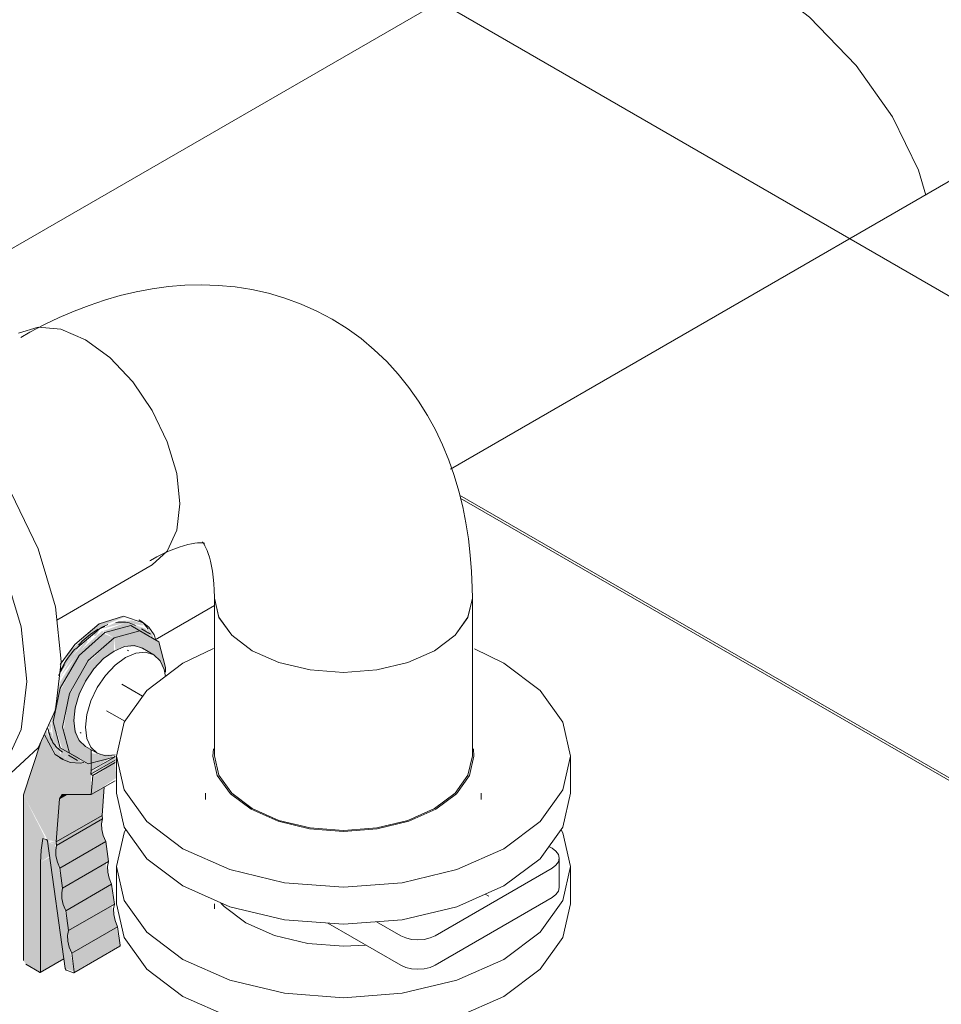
# Model space of a CAD drawing. Header units: metres. Extents: x -54598 to 1827199, y -329446 to -256744.
# Tile 278 of 474: x 203212 to 203780, y -301837 to -301230. Entities that reach past the tile are written whole.
import ezdxf

# ---------------------------------------------------------------- set-up
doc = ezdxf.new("R2010")
doc.units = ezdxf.units.M
for name, color, linetype, lineweight in [('G-ANNO-SYMB', 7, 'Continuous', 9), ('M-EQPM', 7, 'Continuous', 20), ('P-PIPE', 7, 'Continuous', 20)]:
    doc.layers.add(name, color=color, linetype=linetype, lineweight=lineweight)
doc.styles.add('ISO_1.0', font='isocpeur.ttf')

# ---------------------------------------------------------------- blocks, each defined once
blk = doc.blocks.new('PREXTHERM RSW 1890 - PREXTHERM RSW 1890-566327-aks33')
at = {"layer": 'M-EQPM'}
for p, q in [((26283.96, -6087.52), (25608.13, -6477.71)), ((26200.67, -6832.68), (25613.63, -6493.74)), ((25613.91, -6495.53), (26199.27, -6833.49)), ((25462.51, -6561.79), (25426.01, -6582.86))]:
    blk.add_line(p, q, dxfattribs=at)
blk = doc.blocks.new('Tecofi_VPI4448-02_Затвор дисковый поворотный с ручкой - Затвор дисковый поворотный_VPI 4448-02-V232-aks33')
at = {"layer": 'P-PIPE'}
for points in [[(25393.51, -6574.28), (25407.21, -6568.79), (25404.99, -6568.79), (25391.5, -6573.11)], [(25422.83, -6581.02), (25420.06, -6575.98), (25408.56, -6572.03), (25394.22, -6577.36), (25394.93, -6578.36), (25410.84, -6574.1), (25421.82, -6580.44)], [(25379.88, -6657.36), (25379.88, -6656.61), (25367.37, -6649.38), (25363.11, -6633.47), (25368.47, -6610.74), (25381.41, -6590.35), (25394.22, -6577.95), (25393.22, -6577.37), (25378.5, -6590.65), (25367.37, -6608.82), (25365.39, -6618.13), (25363.11, -6628.89), (25362, -6633.47), (25363.11, -6643.82), (25368.76, -6653.54), (25376.71, -6656.27)], [(25400.58, -6581.63), (25416.49, -6577.36), (25410.84, -6574.1), (25394.93, -6578.36), (25397.06, -6579.59)], [(25431.78, -6603.05), (25432.4, -6600), (25428.14, -6584.09), (25416.49, -6577.36), (25400.58, -6581.63), (25401.48, -6589.41), (25406.99, -6587.07), (25414.87, -6587.07), (25422.42, -6590.56), (25425.82, -6592.76), (25429.79, -6597.34), (25431.56, -6601.25)], [(25373.03, -6652.65), (25368.76, -6636.74), (25374.55, -6613.27), (25386.72, -6593.92), (25400.58, -6581.63), (25394.12, -6579.08), (25377.91, -6594.39), (25366.7, -6615.91), (25363.11, -6633.47), (25368.76, -6650.19), (25370.7, -6651.31)], [(25384.67, -6659.37), (25386.44, -6658.9), (25386.22, -6650.49), (25382.91, -6648.52), (25378.53, -6643.65), (25376.33, -6636.74), (25376.24, -6628.86), (25378.07, -6620.1), (25382.13, -6610.25), (25386.44, -6603.35), (25392.97, -6595.73), (25398.85, -6591.05), (25400.58, -6589.79), (25400.58, -6581.63), (25383.08, -6598.49), (25372.52, -6618.37), (25369.43, -6639.23), (25373.03, -6652.65), (25383.76, -6658.85)], [(25386.33, -6665.78), (25402.01, -6656.73), (25401, -6655.11), (25386.39, -6664.61)], [(25386.44, -6663.51), (25401.25, -6653.75), (25393.37, -6653.75), (25386.44, -6652.76), (25386.44, -6662.64)], [(25387.47, -6666.55), (25402.01, -6658.16), (25401.27, -6657.15), (25387, -6666.23)], [(25386.54, -6678.21), (25402.01, -6667.99), (25401.27, -6658.59), (25387.38, -6667.65), (25386.54, -6678.21)], [(25364.89, -6707.42), (25393.18, -6691.09), (25394.58, -6673.57), (25385.73, -6678.21), (25371.74, -6678.21), (25367.01, -6680.94), (25364.94, -6706.84)], [(25367.01, -6680.94), (25371.74, -6678.21), (25368.46, -6678.57)], [(25365.2, -6709.61), (25393.48, -6693.28), (25393.18, -6691.09), (25364.89, -6707.42)], [(25367.15, -6723.61), (25395.3, -6706.92), (25393.07, -6699.76), (25392.92, -6693.61), (25365.2, -6709.61), (25364.89, -6716.56), (25365.64, -6719.83)], [(25355.33, -6720.06), (25360.82, -6716.09), (25360.36, -6707.42), (25361.51, -6707.06), (25358.68, -6705.65), (25358.68, -6705.9), (25356.53, -6705.9), (25355.65, -6712.48)], [(25368.86, -6735.86), (25397.15, -6719.53), (25395.2, -6707.42), (25367.15, -6723.61), (25367.76, -6727.98)], [(25355.33, -6787.38), (25369.63, -6779.13), (25360.93, -6716.83), (25355.33, -6720.06), (25355.33, -6785.89)], [(25370.82, -6749.85), (25399.1, -6733.52), (25396.73, -6726), (25395.44, -6720.51), (25368.86, -6735.86), (25368.45, -6742.33), (25370.5, -6749.06)], [(25372.53, -6762.1), (25400.81, -6745.77), (25399.1, -6733.52), (25370.82, -6749.85)], [(25374.49, -6776.1), (25402.77, -6759.77), (25400.4, -6752.25), (25399.1, -6746.76), (25372.53, -6762.1), (25372.11, -6768.58), (25372.97, -6772.31)], [(25376.07, -6787.47), (25404.36, -6771.14), (25402.01, -6760.21), (25374.51, -6776.31), (25376.06, -6787.38)]]:
    blk.add_hatch(color=37, dxfattribs=at).paths.add_polyline_path(points)
h = blk.add_hatch(color=37, dxfattribs=at)
h.paths.add_polyline_path([(25425, -6582.28), (25424.16, -6579.41), (25421.56, -6575.98), (25420.63, -6576.17), (25423.87, -6581.62), (25424.16, -6581.79)])
h.paths.add_polyline_path([(25394.12, -6575.82), (25406.38, -6572.71), (25409.6, -6572.38), (25417.95, -6574.1), (25418.75, -6573.11), (25411.76, -6570.92), (25403.76, -6571.3), (25394.93, -6575.21), (25394.22, -6575.74)])
h = blk.add_hatch(color=37, dxfattribs=at)
h.paths.add_polyline_path([(25366.42, -6654.87), (25359.73, -6641.47), (25358.89, -6638.2), (25357.79, -6641.79), (25365.75, -6654.48), (25366.33, -6654.82)])
h.paths.add_polyline_path([(25367.12, -6603.94), (25380.67, -6585.07), (25393.51, -6574.28), (25391.32, -6573.11), (25374.08, -6589.12), (25367.52, -6600.68), (25367.17, -6603.57)])
h = blk.add_hatch(color=37, dxfattribs=at)
h.paths.add_polyline_path([(25379.89, -6658.58), (25379.88, -6657.36), (25371.25, -6654.4), (25369.97, -6656.32), (25377, -6658.33), (25379.88, -6658.58)])
h.paths.add_polyline_path([(25363.59, -6644.7), (25360.96, -6643.35), (25362, -6646.21), (25363.25, -6645.02)])
h.paths.add_polyline_path([(25368.19, -6654.48), (25363.59, -6644.7), (25363.59, -6648.78), (25366.82, -6653.41), (25367.66, -6654.06)])
h.paths.add_polyline_path([(25360.95, -6640.08), (25362, -6635.76), (25360.89, -6633.79), (25360.48, -6635.76), (25360.85, -6639.23)])
h.paths.add_polyline_path([(25367.01, -6606.17), (25375.4, -6595.31), (25382.54, -6586.35), (25384.41, -6584.09), (25383.81, -6583.04), (25374.89, -6593.03), (25367.18, -6605.82)])
h.paths.add_polyline_path([(25366.04, -6612.77), (25367.37, -6606.08), (25366.75, -6607.01), (25366.06, -6612.64)])
h.paths.add_polyline_path([(25389.45, -6580.54), (25391.39, -6576.95), (25389.16, -6578.36), (25387.85, -6580.15)])
h.paths.add_polyline_path([(25384.68, -6584.55), (25386.54, -6581.63), (25386, -6581.97), (25384.91, -6584.09)])
h = blk.add_hatch(color=37, dxfattribs=at)
h.paths.add_polyline_path([(25354.62, -6787.79), (25355.33, -6787.38), (25356.33, -6707.42), (25356.61, -6705.34), (25357.99, -6704.54), (25344.72, -6678.38), (25344.72, -6780.44), (25346.14, -6782.89), (25353.92, -6787.38)])
h.paths.add_polyline_path([(25376.07, -6787.47), (25372.97, -6772.31), (25372.11, -6764.3), (25372.11, -6759.13), (25369.31, -6746.07), (25368.45, -6738.06), (25368.45, -6732.88), (25365.64, -6719.83), (25364.78, -6711.82), (25364.15, -6709.14), (25359.61, -6707.42), (25370.5, -6785.38), (25375.85, -6787.38)])
h.paths.add_polyline_path([(25363.59, -6644.7), (25361.82, -6646.37), (25362, -6643.54), (25363.25, -6644.45)])
h.paths.add_polyline_path([(25364.89, -6707.42), (25367.01, -6680.94), (25369.09, -6678.21), (25386.54, -6678.21), (25386.44, -6665.85), (25386.39, -6664.61), (25385.55, -6659.14), (25383.76, -6658.85), (25380.06, -6657.42), (25379.88, -6658.58), (25372.63, -6657.36), (25370.07, -6655.39), (25371.25, -6654.4), (25367.96, -6652.65), (25367.66, -6654.06), (25364.3, -6650.4), (25363.42, -6646.37), (25363.08, -6643.76), (25362, -6640.08), (25360.85, -6639.23), (25359.73, -6639.23), (25360.75, -6644.54), (25365, -6654.05), (25363.25, -6651.74), (25357.27, -6641.79), (25353.84, -6650.86), (25344.72, -6678.38), (25359.56, -6706.14), (25363.39, -6707.06)])
h.paths.add_polyline_path([(25365.2, -6709.61), (25363.89, -6707.31), (25360.69, -6707.42), (25365.05, -6709.54)])
h.paths.add_polyline_path([(25367.01, -6606.17), (25369.19, -6604.61), (25368.05, -6605.03), (25367.32, -6605.82)])
at = {"layer": 'P-PIPE', "color": 5}
for p, q in [((25418.01, -6571.85), (25415.89, -6570.63)), ((25376.9, -6588.73), (25391.39, -6576.32)), ((25391.39, -6576.32), (25394.93, -6574.58)), ((25423.08, -6579.4), (25417.43, -6576.13)), ((25409.55, -6589.77), (25408.84, -6589.36)), ((25425.16, -6592.14), (25418.08, -6588.06)), ((25366.33, -6604.96), (25370.1, -6598.13)), ((25418.21, -6617.64), (25405.31, -6610.19)), ((25395.86, -6626.55), (25407.14, -6633.07)), ((25355.66, -6645.34), (25344.72, -6678.38)), ((25361.03, -6641.38), (25360.67, -6640.11)), ((25362.42, -6644.93), (25361.92, -6643.84)), ((25379.6, -6640.03), (25380.3, -6640.43)), ((25383.08, -6648.68), (25390.16, -6652.76)), ((25386.44, -6663.51), (25386.44, -6650.62)), ((25366.89, -6655.5), (25369.01, -6656.72)), ((25372.43, -6654.07), (25378.08, -6657.34)), ((25386.33, -6665.78), (25401.27, -6657.15)), ((25386.44, -6663.51), (25401.27, -6654.96)), ((25401.36, -6654.63), (25400.58, -6655.11)), ((25386.33, -6665.78), (25386.44, -6663.51)), ((25387.47, -6666.55), (25401.27, -6658.59)), ((25387.47, -6666.55), (25386.33, -6665.78)), ((25386.54, -6678.21), (25387.47, -6666.55)), ((25386.54, -6678.21), (25401.27, -6669.71)), ((25394.58, -6673.57), (25393.18, -6691.09)), ((25344.72, -6678.38), (25344.72, -6780.44)), ((25364.89, -6707.42), (25367.01, -6680.94)), ((25367.01, -6680.94), (25368.68, -6678.21)), ((25367.01, -6680.94), (25371.74, -6678.21)), ((25368.68, -6678.21), (25386.54, -6678.21)), ((25457.01, -6677.36), (25457.01, -6681.33)), ((25627.01, -6681.33), (25627.01, -6677.36)), ((25364.89, -6707.42), (25393.18, -6691.09)), ((25365.2, -6709.61), (25393.48, -6693.28)), ((25393.18, -6691.09), (25393.48, -6693.28)), ((25356.61, -6705.34), (25358.68, -6705.9)), ((25359.56, -6707.06), (25370.5, -6785.38)), ((25365.2, -6709.61), (25364.89, -6707.42)), ((25367.15, -6723.61), (25395.44, -6707.28)), ((25395.44, -6707.28), (25397.15, -6719.53)), ((25670.7, -6711.37), (25668.68, -6710.2)), ((25675.09, -6735.62), (25675.09, -6717.49)), ((25355.33, -6787.38), (25355.33, -6720.06)), ((25368.86, -6735.86), (25367.15, -6723.61)), ((25368.86, -6735.86), (25397.15, -6719.53)), ((25598.57, -6765.26), (25670.7, -6723.62)), ((25370.82, -6749.85), (25399.1, -6733.52)), ((25399.1, -6733.52), (25400.81, -6745.77)), ((25670.7, -6741.74), (25598.57, -6783.38)), ((25631.58, -6740.82), (25629.49, -6739.62)), ((25372.53, -6762.1), (25400.81, -6745.77)), ((25372.53, -6762.1), (25370.82, -6749.85)), ((25374.49, -6776.1), (25402.77, -6759.77)), ((25402.77, -6759.77), (25404.36, -6771.14)), ((25577.36, -6783.38), (25532.47, -6757.47)), ((25562.43, -6756.64), (25577.36, -6765.26)), ((25375.88, -6788.07), (25404.16, -6771.74)), ((25376.07, -6787.47), (25374.49, -6776.1)), ((25346.14, -6782.89), (25354.62, -6787.79)), ((25355.12, -6787.84), (25369.67, -6779.44)), ((25371.32, -6786.51), (25375.5, -6788.08))]:
    blk.add_line(p, q, dxfattribs=at)
for points in [[(25391.39, -6573.05, 0), (25406.43, -6568.34, 0), (25418.48, -6572.48, 0), (25421.61, -6576.04, 0)], [(25413.89, -6574.09, 0), (25412.93, -6573.58, 0), (25411.94, -6573.14, 0), (25410.91, -6572.76, 0), (25409.85, -6572.45, 0), (25408.77, -6572.21, 0), (25407.65, -6572.04, 0), (25406.52, -6571.93, 0), (25405.36, -6571.9, 0), (25404.18, -6571.93, 0), (25402.98, -6572.02, 0), (25401.77, -6572.19, 0)], [(25418.01, -6571.85, 0), (25422.07, -6575.12, 0), (25425.23, -6579.76, 0), (25426.41, -6583.09, 0)], [(25379.02, -6656.11, 0), (25367.37, -6649.38, 0), (25363.11, -6633.47, 0), (25367.37, -6612.64, 0), (25379.02, -6592.47, 0), (25394.93, -6578.36, 0)], [(25367.32, -6598.19, 0), (25376.36, -6585.7, 0), (25391.39, -6573.05, 0)], [(25378.66, -6586.17, 0), (25379.83, -6584.95, 0), (25381.03, -6583.78, 0), (25382.24, -6582.65, 0), (25383.46, -6581.58, 0), (25384.7, -6580.55, 0), (25385.95, -6579.57, 0), (25387.2, -6578.65, 0), (25388.47, -6577.78, 0), (25389.74, -6576.96, 0), (25390.89, -6576.27, 0)], [(25396.79, -6573.5, 0), (25395.52, -6573.99, 0), (25394.25, -6574.54, 0), (25392.98, -6575.15, 0), (25391.7, -6575.81, 0)], [(25394.93, -6578.36, 0), (25410.84, -6574.1, 0), (25422.48, -6580.82, 0)], [(25400.58, -6581.63, 0), (25416.49, -6577.36, 0), (25428.14, -6584.09, 0), (25432.4, -6600, 0), (25432.3, -6602.79, 0)], [(25400.58, -6655.11, 0), (25384.67, -6659.37, 0), (25373.03, -6652.65, 0), (25368.76, -6636.74, 0), (25373.03, -6615.91, 0), (25384.67, -6595.73, 0), (25400.58, -6581.63, 0)], [(25367.42, -6601.84, 0), (25368.29, -6600.28, 0), (25369.19, -6598.74, 0), (25370.12, -6597.22, 0), (25371.09, -6595.73, 0), (25372.09, -6594.26, 0), (25373.12, -6592.83, 0), (25374.17, -6591.42, 0), (25375.26, -6590.05, 0), (25376.37, -6588.72, 0)], [(25383.08, -6648.68, 0), (25379.15, -6645.03, 0), (25376.68, -6639.57, 0), (25375.84, -6632.66, 0), (25376.68, -6624.77, 0), (25379.15, -6616.45, 0), (25383.08, -6608.27, 0), (25388.21, -6600.76, 0), (25394.18, -6594.46, 0), (25400.58, -6589.79, 0)], [(25400.58, -6589.79, 0), (25406.99, -6587.07, 0), (25412.96, -6586.48, 0), (25418.08, -6588.06, 0)], [(25432.28, -6605.43, 0), (25431.56, -6601.25, 0), (25429.09, -6595.79, 0), (25425.16, -6592.14, 0), (25420.03, -6590.56, 0), (25414.06, -6591.15, 0), (25407.66, -6593.87, 0)], [(25407.66, -6593.87, 0), (25401.25, -6598.55, 0), (25395.28, -6604.85, 0), (25390.16, -6612.35, 0), (25386.22, -6620.54, 0), (25383.75, -6628.86, 0), (25382.91, -6636.74, 0), (25383.75, -6643.65, 0), (25386.22, -6649.11, 0), (25390.16, -6652.76, 0), (25395.28, -6654.34, 0), (25401.25, -6653.75, 0), (25401.27, -6653.75, 0)], [(25368.89, -6652.03, 0), (25367.97, -6651.46, 0), (25367.09, -6650.82, 0), (25366.25, -6650.12, 0), (25365.45, -6649.36, 0), (25364.7, -6648.54, 0), (25363.99, -6647.66, 0), (25363.34, -6646.73, 0), (25362.72, -6645.74, 0), (25362.16, -6644.7, 0), (25361.65, -6643.62, 0), (25361.18, -6642.48, 0), (25360.77, -6641.3, 0), (25360.4, -6640.08, 0), (25360.09, -6638.82, 0), (25359.83, -6637.52, 0)], [(25369.06, -6656.54, 0), (25364.3, -6653.65, 0), (25357.61, -6641.47, 0)], [(25381.97, -6658.54, 0), (25379.6, -6659.01, 0), (25373.76, -6658.58, 0), (25369.01, -6656.72, 0)], [(25393.48, -6693.28, 0), (25392.92, -6696.29, 0), (25393.07, -6699.76, 0), (25393.92, -6703.5, 0), (25395.44, -6707.28, 0)], [(25355.33, -6720.06, 0), (25355.65, -6712.48, 0), (25356.61, -6705.34, 0)], [(25358.68, -6705.9, 0), (25358.85, -6705.97, 0), (25359.01, -6706.08, 0), (25359.17, -6706.24, 0), (25359.31, -6706.42, 0), (25359.43, -6706.63, 0), (25359.51, -6706.84, 0), (25359.56, -6707.06, 0)], [(25367.15, -6723.61, 0), (25365.64, -6719.83, 0), (25364.78, -6716.09, 0), (25364.63, -6712.62, 0), (25365.2, -6709.61, 0)], [(25670.7, -6723.62, 0), (25673.08, -6721.82, 0), (25674.58, -6719.73, 0), (25675.09, -6717.49, 0), (25674.58, -6715.25, 0), (25673.08, -6713.16, 0), (25670.7, -6711.37, 0)], [(25397.15, -6719.53, 0), (25396.58, -6722.53, 0), (25396.73, -6726, 0), (25397.59, -6729.74, 0), (25399.1, -6733.52, 0)], [(25370.82, -6749.85, 0), (25369.31, -6746.07, 0), (25368.45, -6742.33, 0), (25368.3, -6738.86, 0), (25368.86, -6735.86, 0)], [(25675.09, -6735.62, 0), (25674.58, -6737.86, 0), (25673.08, -6739.95, 0), (25670.7, -6741.74, 0)], [(25400.81, -6745.77, 0), (25400.25, -6748.77, 0), (25400.4, -6752.25, 0), (25401.26, -6755.98, 0), (25402.77, -6759.77, 0)], [(25481.9, -6757.38, 0), (25468.39, -6747.21, 0), (25466.49, -6745.2, 0)], [(25555.55, -6771.12, 0), (25542.01, -6771.75, 0), (25520.01, -6770.08, 0), (25499.51, -6765.18, 0), (25481.9, -6757.38, 0)], [(25374.49, -6776.1, 0), (25372.97, -6772.31, 0), (25372.11, -6768.58, 0), (25371.96, -6765.1, 0), (25372.53, -6762.1, 0)], [(25577.36, -6765.26, 0), (25580.47, -6766.63, 0), (25584.09, -6767.5, 0), (25587.97, -6767.79, 0), (25591.85, -6767.5, 0), (25595.47, -6766.63, 0), (25598.57, -6765.26, 0)], [(25404.36, -6771.14, 0), (25404.37, -6771.35, 0), (25404.33, -6771.54, 0), (25404.24, -6771.68, 0), (25404.12, -6771.76, 0), (25403.96, -6771.79, 0), (25403.78, -6771.75, 0)], [(25598.57, -6783.38, 0), (25595.47, -6784.76, 0), (25591.85, -6785.62, 0), (25587.97, -6785.92, 0), (25584.09, -6785.62, 0), (25580.47, -6784.76, 0), (25577.36, -6783.38, 0)], [(25354.62, -6787.79, 0), (25354.81, -6787.87, 0), (25354.98, -6787.89, 0), (25355.12, -6787.84, 0), (25355.23, -6787.74, 0), (25355.31, -6787.58, 0), (25355.33, -6787.38, 0)], [(25370.5, -6785.38, 0), (25370.56, -6785.61, 0), (25370.66, -6785.85, 0), (25370.79, -6786.07, 0), (25370.96, -6786.27, 0), (25371.14, -6786.42, 0), (25371.32, -6786.51, 0)], [(25375.5, -6788.08, 0), (25375.68, -6788.12, 0), (25375.83, -6788.09, 0), (25375.96, -6788.01, 0), (25376.04, -6787.87, 0), (25376.08, -6787.68, 0), (25376.07, -6787.47, 0)]]:
    blk.add_polyline3d(points, dxfattribs=at)
blk = doc.blocks.new('VM_Фланец_ГОСТ 332591 - VM_Фланец_ГОСТ 33259-2015-V233-aks33')
at = {"layer": 'P-PIPE'}
for p, q in [((25641, -6597.34), (25622.82, -6588.5)), ((25402.01, -6654.5), (25402.01, -6677.36)), ((25682.01, -6677.36), (25682.01, -6654.5))]:
    blk.add_line(p, q, dxfattribs=at)
for points in [[(25461.91, -6588.21, 0), (25443.01, -6597.34, 0), (25420.76, -6614.08, 0), (25406.78, -6633.58, 0), (25402.01, -6654.5, 0), (25406.78, -6675.42, 0), (25420.76, -6694.91, 0), (25443.01, -6711.65, 0)], [(25443.01, -6711.65, 0), (25472.01, -6724.5, 0), (25505.77, -6732.57, 0), (25542.01, -6735.33, 0), (25578.24, -6732.57, 0), (25612.01, -6724.5, 0), (25641, -6711.65, 0), (25663.25, -6694.91, 0), (25677.24, -6675.42, 0), (25682.01, -6654.5, 0), (25677.24, -6633.58, 0), (25663.25, -6614.08, 0), (25641, -6597.34, 0)], [(25485.08, -6687.36, 0), (25472.29, -6677.74, 0), (25464.25, -6666.53, 0), (25461.51, -6654.5, 0), (25461.88, -6650.08, 0)], [(25622.13, -6650.08, 0), (25622.51, -6654.5, 0), (25619.76, -6666.53, 0), (25611.72, -6677.74, 0), (25598.93, -6687.36, 0), (25582.26, -6694.75, 0), (25562.84, -6699.39, 0), (25542.01, -6700.98, 0), (25521.17, -6699.39, 0), (25501.76, -6694.75, 0), (25485.08, -6687.36, 0)], [(25443.01, -6734.52, 0), (25420.76, -6717.78, 0), (25406.78, -6698.28, 0), (25402.01, -6677.36, 0)], [(25682.01, -6677.36, 0), (25677.24, -6698.28, 0), (25663.25, -6717.78, 0), (25641, -6734.52, 0), (25612.01, -6747.36, 0), (25578.24, -6755.44, 0), (25542.01, -6758.19, 0), (25505.77, -6755.44, 0), (25472.01, -6747.36, 0), (25443.01, -6734.52, 0)]]:
    blk.add_polyline3d(points, dxfattribs=at)
blk = doc.blocks.new('VM_Фланец_ГОСТ 332591 - VM_Фланец_ГОСТ 33259-2015-V231-aks33')
at = {"layer": 'P-PIPE'}
for p, q in [((26250.53, -6375.97), (26250.53, -6398.83)), ((26530.53, -6398.83), (26530.53, -6375.97))]:
    blk.add_line(p, q, dxfattribs=at)
for points in [[(26256.18, -6353.25, 0), (26255.3, -6355.05, 0), (26250.53, -6375.97, 0), (26255.3, -6396.89, 0), (26269.29, -6416.39, 0), (26291.54, -6433.13, 0)], [(26291.54, -6433.13, 0), (26320.53, -6445.97, 0), (26354.3, -6454.05, 0), (26390.53, -6456.8, 0), (26426.77, -6454.05, 0), (26460.53, -6445.97, 0), (26489.53, -6433.13, 0), (26511.78, -6416.39, 0), (26525.76, -6396.89, 0), (26530.53, -6375.97, 0), (26525.76, -6355.05, 0), (26524.89, -6353.25, 0)], [(26291.54, -6455.99, 0), (26269.29, -6439.25, 0), (26255.3, -6419.75, 0), (26250.53, -6398.83, 0)], [(26530.53, -6398.83, 0), (26525.76, -6419.75, 0), (26511.78, -6439.25, 0), (26489.53, -6455.99, 0), (26460.53, -6468.83, 0), (26426.77, -6476.91, 0), (26390.53, -6479.66, 0), (26354.3, -6476.91, 0), (26320.53, -6468.83, 0), (26291.54, -6455.99, 0)]]:
    blk.add_polyline3d(points, dxfattribs=at)
blk = doc.blocks.new('Reflex_N - Reflex N500 grey-733570-aks33')
at = {"layer": 'M-EQPM', "color": 22}
blk.add_polyline3d([(25901.01, -6308.89, 0), (25896.62, -6293.37, 0), (25880.66, -6260.44, 0), (25858.24, -6228.8, 0), (25829.34, -6199, 0), (25794.01, -6171.71, 0), (25752.55, -6147.69, 0), (25707.1, -6128.43, 0)], dxfattribs=at)
blk = doc.blocks.new('VM_Фланец_ГОСТ 332591 - VM_Фланец_ГОСТ 33259-2015-V307-aks33')
at = {"layer": 'P-PIPE'}
blk.add_line((25315.77, -6677.26), (25336.98, -6665.01), dxfattribs=at)
for points in [[(25234.83, -6401.04, 0), (25261.98, -6412.63, 0), (25289.43, -6432.66, 0), (25315.01, -6459.66, 0), (25336.98, -6491.81, 0), (25353.84, -6526.9, 0), (25364.43, -6562.56, 0), (25368.05, -6596.34, 0)], [(25346.83, -6608.59, 0), (25343.22, -6574.81, 0), (25332.62, -6539.15, 0), (25315.77, -6504.05, 0), (25293.8, -6471.91, 0), (25268.22, -6444.9, 0), (25240.77, -6424.88, 0), (25213.62, -6413.29, 0)], [(25368.05, -6596.34, 0), (25364.43, -6625.96, 0), (25353.84, -6649.38, 0), (25336.98, -6665.01, 0)], [(25283.6, -6684.11, 0), (25293.8, -6684.04, 0), (25315.77, -6677.26, 0), (25332.62, -6661.62, 0), (25343.22, -6638.2, 0), (25346.83, -6608.59, 0)]]:
    blk.add_polyline3d(points, dxfattribs=at)
blk = doc.blocks.new('ADSK_СтальСварка_Отвод_ГОСТ17375-2001 - Исполнение 2-733619-aks33')
at = {"layer": 'P-PIPE', "color": 5}
for points in [[(25535.16, -6385.3, 0), (25525.71, -6380.27, 0), (25515.96, -6375.92, 0), (25505.97, -6372.25, 0), (25495.8, -6369.28, 0), (25485.51, -6367, 0), (25475.17, -6365.39, 0), (25464.82, -6364.44, 0), (25454.51, -6364.11, 0), (25444.26, -6364.37, 0), (25434.11, -6365.2, 0), (25424.07, -6366.56, 0), (25414.16, -6368.42, 0), (25404.38, -6370.75, 0), (25394.75, -6373.53, 0), (25385.25, -6376.73, 0), (25375.91, -6380.32, 0), (25366.71, -6384.29, 0), (25357.65, -6388.62, 0), (25348.74, -6393.3, 0), (25343.16, -6396.44, 0)], [(25535.16, -6385.3, 0), (25544.23, -6390.97, 0), (25552.88, -6397.23, 0), (25561.05, -6404.06, 0), (25568.71, -6411.38, 0), (25575.83, -6419.14, 0), (25582.39, -6427.29, 0), (25588.39, -6435.78, 0), (25593.83, -6444.55, 0), (25598.73, -6453.55, 0), (25603.08, -6462.76, 0), (25606.93, -6472.13, 0), (25610.27, -6481.65, 0), (25613.14, -6491.28, 0), (25615.55, -6501.01, 0), (25617.53, -6510.83, 0), (25619.09, -6520.72, 0), (25620.25, -6530.68, 0), (25621.03, -6540.68, 0), (25621.43, -6550.74, 0), (25621.51, -6557.15, 0)], [(25456.32, -6523.3, 0), (25456.23, -6523.28, 0), (25455.93, -6523.23, 0), (25455.39, -6523.16, 0), (25454.59, -6523.11, 0), (25453.49, -6523.12, 0), (25452.09, -6523.19, 0), (25450.38, -6523.38, 0), (25448.37, -6523.71, 0), (25446.07, -6524.21, 0), (25443.49, -6524.89, 0), (25440.64, -6525.79, 0), (25437.54, -6526.91, 0), (25434.22, -6528.28, 0), (25430.68, -6529.89, 0), (25426.96, -6531.76, 0), (25423.07, -6533.9, 0), (25422.66, -6534.14, 0)], [(25455.06, -6522.58, 0), (25455.13, -6522.64, 0), (25455.32, -6522.87, 0), (25455.64, -6523.31, 0), (25456.09, -6523.98, 0), (25456.64, -6524.93, 0), (25457.27, -6526.19, 0), (25457.96, -6527.76, 0), (25458.68, -6529.66, 0), (25459.4, -6531.9, 0), (25460.1, -6534.48, 0), (25460.74, -6537.4, 0), (25461.32, -6540.64, 0), (25461.8, -6544.2, 0), (25462.17, -6548.07, 0), (25462.41, -6552.23, 0), (25462.5, -6556.67, 0), (25462.51, -6557.15, 0)], [(25485.79, -6589.6, 0), (25473.16, -6580.1, 0), (25465.21, -6569.03, 0), (25462.51, -6557.15, 0)], [(25621.51, -6557.15, 0), (25618.8, -6569.03, 0), (25610.85, -6580.1, 0), (25598.22, -6589.6, 0), (25581.76, -6596.9, 0), (25562.58, -6601.48, 0), (25542.01, -6603.05, 0), (25521.43, -6601.48, 0), (25502.26, -6596.9, 0), (25485.79, -6589.6, 0)]]:
    blk.add_polyline3d(points, dxfattribs=at)
blk = doc.blocks.new('asfdf')
at = {"layer": 'G-ANNO-SYMB'}
blk.add_line((437817.46, 85220.92), (442899.78, 82286.64), dxfattribs=at)
at = {"layer": 'P-PIPE', "color": 1}
blk.add_line((437438.18, 84191.22), (439191.05, 85203.23), dxfattribs=at)
at = {"layer": 'P-PIPE', "color": 5}
for p, q in [((438283.67, 84434.41), (438342.52, 84468.39)), ((438380.87, 84447.98), (438380.87, 84350.63)), ((438539.87, 84350.63), (438539.87, 84447.98)), ((438380.87, 84259.59), (438380.87, 84256.5))]:
    blk.add_line(p, q, dxfattribs=at)
for points in [[(438260.02, 84611.28, 0), (438272.1, 84615.01, 0), (438286.17, 84613.62, 0), (438301.27, 84607.19, 0)], [(438301.27, 84607.19, 0), (438316.37, 84596.18, 0), (438330.44, 84581.33, 0), (438342.52, 84563.65, 0), (438351.79, 84544.35, 0), (438357.62, 84524.73, 0), (438359.6, 84506.15, 0)], [(438359.6, 84506.15, 0), (438357.62, 84489.87, 0), (438351.79, 84476.98, 0), (438342.52, 84468.39, 0)], [(438380.87, 84447.98, 0), (438383.58, 84436.1, 0), (438391.52, 84425.03, 0), (438404.15, 84415.52, 0)], [(438516.58, 84415.52, 0), (438529.22, 84425.03, 0), (438537.16, 84436.1, 0), (438539.87, 84447.98, 0)], [(438404.15, 84415.52, 0), (438420.62, 84408.23, 0), (438439.79, 84403.64, 0), (438460.37, 84402.08, 0), (438480.94, 84403.64, 0), (438500.12, 84408.23, 0), (438516.58, 84415.52, 0)], [(438404.15, 84318.17, 0), (438391.52, 84327.68, 0), (438383.58, 84338.75, 0), (438380.87, 84350.63, 0)], [(438539.87, 84350.63, 0), (438537.16, 84338.75, 0), (438529.22, 84327.68, 0), (438516.58, 84318.17, 0)], [(438516.58, 84318.17, 0), (438500.12, 84310.88, 0), (438480.94, 84306.29, 0), (438460.37, 84304.73, 0), (438439.79, 84306.29, 0), (438420.62, 84310.88, 0), (438404.15, 84318.17, 0)]]:
    blk.add_polyline3d(points, dxfattribs=at)
at = {"layer": 'M-EQPM'}
blk.add_blockref('PREXTHERM RSW 1890 - PREXTHERM RSW 1890-566327-aks33', (412918.36, 91005.12), dxfattribs=at)
at = {"layer": 'M-EQPM', "color": 22}
blk.add_blockref('Reflex_N - Reflex N500 grey-733570-aks33', (412918.36, 91005.12), dxfattribs=at)
at = {"layer": 'P-PIPE', "color": 5}
for name in ['ADSK_СтальСварка_Отвод_ГОСТ17375-2001 - Исполнение 2-733619-aks33', 'Tecofi_VPI4448-02_Затвор дисковый поворотный с ручкой - Затвор дисковый поворотный_VPI 4448-02-V232-aks33']:
    blk.add_blockref(name, (412918.36, 91005.12), dxfattribs=at)
at = {"layer": 'P-PIPE'}
for name, p in [('VM_Фланец_ГОСТ 332591 - VM_Фланец_ГОСТ 33259-2015-V307-aks33', (412918.36, 91005.12)), ('VM_Фланец_ГОСТ 332591 - VM_Фланец_ГОСТ 33259-2015-V233-aks33', (412918.36, 91005.12)), ('VM_Фланец_ГОСТ 332591 - VM_Фланец_ГОСТ 33259-2015-V231-aks33', (412069.83, 90658.42))]:
    blk.add_blockref(name, p, dxfattribs=at)

msp = doc.modelspace()

# ---------------------------------------------------------------- block references
at = {"color": 5, "lineweight": 30}
msp.add_blockref('asfdf', (-235048.77, -386034.09), dxfattribs=at)

# ---------------------------------------------------------------- texts
at = {"insert": (-31447.28, -294346.07), "char_height": 296.352, "width": 15926.8186, "attachment_point": 1, "style": 'ISO_1.0'}
msp.add_mtext('\\pi6266.79412;ОБЩИЕ УКАЗАНИЯ.\\P\\pi7963.40932;\\P\\pi0; Данный   рабочий  проект выполнен согласно   задания   на  проектирование.\\PКотельная блочная  {\\C7;1100Гн} предназначена для снабжения теплом .\\P Расчетная температура наружного воздуха tнар.= -14°С.\\P Котельная блочная транспортабельная автоматизированная  {\\C7;1100Гн} производительностью 1.200 МВт смонтирована на прочной раме и поставляется в 100% заводской готовности.\\P Теплоснабжение осуществляется по открытой схеме по температурному графику 90-70°С (2-х трубная система).\\P Котельная комплектуется 2 водогрейными  автоматизированными  котлами  {\\fISOCPEUR|b0|i0|c238|p34;1} котел {\\C0;КВа-0,58\\C7;Гн}.  Котел  оборудован газовыми  горелками.\\PРасход газа на {\\fISOCPEUR|b0|i0|c238|p34;1} котел  {\\C0;КВа-0,46\\C7;Гн}.        -56.8 м3/ч.\\P Внутри блочной котельной располагаются водоподготовительная система, сетевые циркуляционные насосы,  а также электрооборудование, КИП и А (щиты управления, входные распределительные устройства, пульты управления и другое вспомогательное оборудование.\\P Дымовые трубы  поставляются  заводом-изготовителем.\\P Котельная  II  степени  огнестойкости.', dxfattribs=at)

doc.saveas('drawing.dxf')
